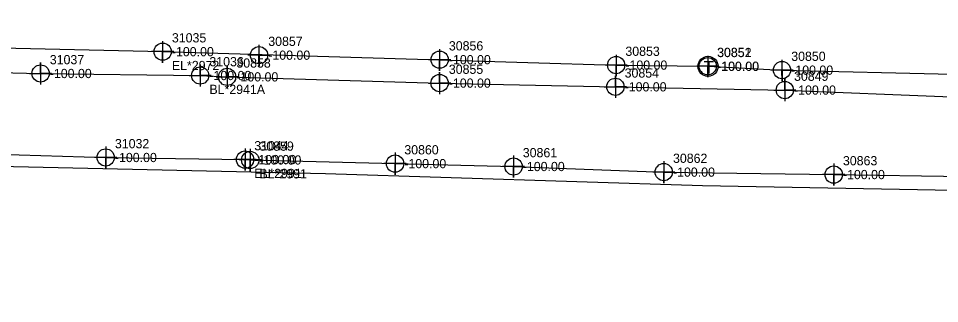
# Model space of a CAD drawing. Extents: x 2083698 to 2094313, y 743246 to 752873.
# Drawn here: x 2089504.2 to 2089753.4, y 744329.8 to 744407 of the extents above; entities that cross this region are included whole.
import ezdxf

# ---------------------------------------------------------------- set-up
doc = ezdxf.new("R2010")
doc.units = 0
for name, color, linetype in [('COGO Default Chain', 7, 'Continuous'), ('COGO Default Curve', 7, 'Continuous'), ('COGO Default Point Number', 7, 'Continuous'), ('Exist Property Line', 7, 'Continuous'), ('Exist Right of Way Easement Line', 7, 'Continuous'), ('Exist Right of Way Line', 7, 'Continuous'), ('Exist Right of Way Line Leader', 7, 'Continuous'), ('Exist Right of Way Line Text', 7, 'Continuous'), ('Exist Right of Way Width CELL', 7, 'Continuous'), ('Exist Structure Minor Pipes RCP 12 Inch', 7, 'Continuous'), ('Exist Utilities Gas UG Line SUE LOS B', 7, 'Continuous'), ('Exist Utilities Sanitary Sewer UG Line', 7, 'Continuous'), ('Exist Utilities Telephone UG Cable SUE LOS C', 7, 'Continuous'), ('Exist Utilities Telephone UG Conduit SUE LOS B', 7, 'Continuous'), ('Exist Utilities Water UG Line SUE LOS B', 7, 'Continuous'), ('Old_Level_20', 7, 'Continuous'), ('Scratch_Level_2', 7, 'Continuous'), ('Scratch_Level_3', 7, 'Continuous')]:
    doc.layers.add(name, color=color, linetype=linetype)

msp = doc.modelspace()

# ---------------------------------------------------------------- linework, layer by layer
at = {"layer": 'COGO Default Curve'}
for points in [[(2089507.16, 744392.11), (2089513.16, 744392.11), (2089510.16, 744392.11), (2089510.16, 744395.11), (2089510.16, 744389.11)], [(2089550.35, 744391.56), (2089556.35, 744391.56), (2089553.35, 744391.56), (2089553.35, 744394.56), (2089553.35, 744388.56)], [(2089557.65, 744391.2), (2089563.65, 744391.2), (2089560.65, 744391.2), (2089560.65, 744394.2), (2089560.65, 744388.2)], [(2089615.14, 744389.51), (2089621.14, 744389.51), (2089618.14, 744389.51), (2089618.14, 744392.51), (2089618.14, 744386.51)], [(2089662.71, 744388.5), (2089668.71, 744388.5), (2089665.71, 744388.5), (2089665.71, 744391.5), (2089665.71, 744385.5)], [(2089708.55, 744387.62), (2089714.55, 744387.62), (2089711.55, 744387.62), (2089711.55, 744390.62), (2089711.55, 744384.62)]]:
    msp.add_lwpolyline(points, dxfattribs=at)
for centre in [(2089510.16, 744392.11), (2089553.35, 744391.56), (2089560.65, 744391.2), (2089618.14, 744389.51), (2089665.71, 744388.5), (2089711.55, 744387.62)]:
    msp.add_circle(centre, 2.34, dxfattribs=at)
at = {"layer": 'COGO Default Point Number'}
for points in [[(2089527.78, 744372.37), (2089527.78, 744366.37), (2089527.78, 744369.37), (2089530.78, 744369.37), (2089524.78, 744369.37)], [(2089565.49, 744371.81), (2089565.49, 744365.81), (2089565.49, 744368.81), (2089568.49, 744368.81), (2089562.49, 744368.81)], [(2089566.89, 744371.7), (2089566.89, 744365.7), (2089566.89, 744368.7), (2089569.89, 744368.7), (2089563.89, 744368.7)], [(2089606.09, 744370.71), (2089606.09, 744364.71), (2089606.09, 744367.71), (2089609.09, 744367.71), (2089603.09, 744367.71)], [(2089638.15, 744369.93), (2089638.15, 744363.93), (2089638.15, 744366.93), (2089641.15, 744366.93), (2089635.15, 744366.93)], [(2089678.8, 744368.41), (2089678.8, 744362.41), (2089678.8, 744365.41), (2089681.8, 744365.41), (2089675.8, 744365.41)], [(2089724.78, 744367.75), (2089724.78, 744361.75), (2089724.78, 744364.75), (2089727.78, 744364.75), (2089721.78, 744364.75)]]:
    msp.add_lwpolyline(points, dxfattribs=at)
for centre in [(2089527.78, 744369.37), (2089565.49, 744368.81), (2089566.89, 744368.7), (2089606.09, 744367.71), (2089638.15, 744366.93), (2089678.8, 744365.41), (2089724.78, 744364.75)]:
    msp.add_circle(centre, 2.34, dxfattribs=at)
at = {"layer": 'Exist Right of Way Line Text'}
for points in [[(2089543.17, 744400.83), (2089543.2, 744395.02), (2089543.18, 744398.02), (2089546.2, 744398.02), (2089540.2, 744398.02)], [(2089569.25, 744399.89), (2089569.28, 744394.07), (2089569.26, 744397.07), (2089572.28, 744397.07), (2089566.28, 744397.07)], [(2089618.12, 744398.67), (2089618.15, 744392.85), (2089618.14, 744395.85), (2089621.15, 744395.85), (2089615.15, 744395.85)], [(2089665.88, 744397.19), (2089665.91, 744391.38), (2089665.89, 744394.38), (2089668.91, 744394.38), (2089662.91, 744394.38)], [(2089690.68, 744396.89), (2089690.71, 744391.08), (2089690.7, 744394.08), (2089693.71, 744394.08), (2089687.71, 744394.08)], [(2089710.76, 744395.84), (2089710.79, 744390.02), (2089710.77, 744393.02), (2089713.79, 744393.02), (2089707.79, 744393.02)]]:
    msp.add_lwpolyline(points, dxfattribs=at)
for centre in [(2089543.2, 744398.02), (2089569.28, 744397.07), (2089618.15, 744395.85), (2089665.91, 744394.38), (2089690.71, 744394.08), (2089710.79, 744393.02)]:
    msp.add_circle(centre, 2.34, dxfattribs=at)
at = {"layer": 'Exist Utilities Gas UG Line SUE LOS B'}
for points in [[(2089437.49, 744394.37), (2089464.95, 744393.23), (2089510.16, 744392.11), (2089553.35, 744391.56)], [(2089553.35, 744391.56), (2089560.65, 744391.2), (2089618.14, 744389.51), (2089665.71, 744388.5), (2089711.55, 744387.62), (2089756.53, 744385.83)]]:
    msp.add_lwpolyline(points, dxfattribs=at)
at = {"layer": 'Exist Utilities Telephone UG Cable SUE LOS C'}
msp.add_lwpolyline([(2089376.41, 744356.43), (2089377.39, 744369.84), (2089494.68, 744367.11), (2089587.23, 744365.02), (2089689.26, 744361.79), (2089839.47, 744358.95), (2090033.29, 744355.34), (2090134.37, 744350.41), (2090197.53, 744344.53), (2090304.13, 744329.82)], dxfattribs=at)
at = {"layer": 'Exist Utilities Telephone UG Conduit SUE LOS B'}
for points in [[(2088802.38, 744402.7), (2088840.26, 744402.72), (2088907.76, 744404.72), (2088959, 744404.26), (2089005.48, 744406.1), (2089037.44, 744405.7), (2089058.23, 744407.02), (2089102.88, 744406.36), (2089154.58, 744404.53), (2089213.03, 744405.11), (2089242.89, 744403.67), (2089298.87, 744401.98), (2089347, 744401.02), (2089376.82, 744400.29), (2089424.67, 744399.53), (2089465.12, 744399.36), (2089487.47, 744399.37), (2089543.2, 744398.02)], [(2089543.2, 744398.02), (2089618.15, 744395.85), (2089665.91, 744394.38), (2089690.71, 744394.08), (2089710.79, 744393.02), (2089756.88, 744391.89), (2089831.79, 744390.27), (2089878.22, 744389.02), (2089910.45, 744388.28), (2089956.7, 744387.8), (2090010.24, 744385.92), (2090061.06, 744385.11), (2090118.44, 744382.35), (2090174.93, 744380.66), (2090202.11, 744377.17), (2090261.38, 744368.82), (2090283.03, 744364.22), (2090318.74, 744358.52), (2090345.37, 744353.95), (2090398.05, 744345.58), (2090461.95, 744335)]]:
    msp.add_lwpolyline(points, dxfattribs=at)
at = {"layer": 'Exist Utilities Water UG Line SUE LOS B'}
for points in [[(2088808.27, 744378.65), (2088851.64, 744379.93), (2088896.97, 744381.18), (2088955.72, 744381.3), (2088994.48, 744381.32), (2089043.67, 744382.01), (2089088.68, 744381.48), (2089152.98, 744380.75), (2089211.18, 744379.13), (2089245.28, 744378.37), (2089272.12, 744377.81), (2089295.1, 744377.88), (2089303.51, 744377.68), (2089349.87, 744375.62), (2089377.83, 744374.3), (2089423.75, 744372.87), (2089447.64, 744371.96), (2089486.72, 744370.6), (2089527.78, 744369.37), (2089565.49, 744368.81)], [(2089566.89, 744368.7), (2089606.09, 744367.71), (2089638.15, 744366.93), (2089678.8, 744365.41), (2089724.78, 744364.75), (2089760.44, 744364.19)]]:
    msp.add_lwpolyline(points, dxfattribs=at)
msp.add_circle((2089690.77, 744394.04), 2.72, dxfattribs=at)

# ---------------------------------------------------------------- texts
at = {"layer": 'COGO Default Chain'}
for p in [(2089512.66, 744390.86), (2089555.85, 744390.31), (2089563.15, 744389.95), (2089620.64, 744388.26), (2089668.21, 744387.25), (2089714.05, 744386.37)]:
    msp.add_text('-100.00', height=2.5, dxfattribs=at).set_placement(p)
at = {"layer": 'Exist Property Line'}
for p in [(2089530.28, 744368.12), (2089567.99, 744367.56), (2089569.39, 744367.45), (2089608.59, 744366.46), (2089640.65, 744365.68), (2089681.3, 744364.16), (2089727.28, 744363.5)]:
    msp.add_text('-100.00', height=2.5, dxfattribs=at).set_placement(p)
at = {"layer": 'Exist Right of Way Easement Line'}
msp.add_text('BL*2941A', height=2.5, dxfattribs=at).set_placement((2089555.85, 744386.56))
at = {"layer": 'Exist Right of Way Line'}
for s, p in [('31032', (2089530.28, 744371.87)), ('31044', (2089567.99, 744371.31)), ('30859', (2089569.39, 744371.2)), ('30860', (2089608.59, 744370.21)), ('30861', (2089640.65, 744369.43)), ('30862', (2089681.3, 744367.91)), ('30863', (2089727.28, 744367.25))]:
    msp.add_text(s, height=2.5, dxfattribs=at).set_placement(p)
at = {"layer": 'Exist Right of Way Line Leader'}
for s, p in [('31035', (2089545.7, 744400.52)), ('30857', (2089571.78, 744399.57)), ('30856', (2089620.65, 744398.35)), ('30853', (2089668.41, 744396.88)), ('30851', (2089693.21, 744396.58)), ('30850', (2089713.29, 744395.52))]:
    msp.add_text(s, height=2.5, dxfattribs=at).set_placement(p)
at = {"layer": 'Exist Right of Way Width CELL'}
for s, p in [('EL*2991', (2089567.99, 744363.81)), ('BL*2991', (2089569.39, 744363.7))]:
    msp.add_text(s, height=2.5, dxfattribs=at).set_placement(p)
at = {"layer": 'Exist Structure Minor Pipes RCP 12 Inch'}
msp.add_text('30852', height=2.5, dxfattribs=at).set_placement((2089693.26, 744396.54))
at = {"layer": 'Exist Utilities Sanitary Sewer UG Line'}
msp.add_text('-100.00', height=2.5, dxfattribs=at).set_placement((2089693.26, 744392.79))
at = {"layer": 'Exist Utilities Water UG Line SUE LOS B'}
msp.add_text('T', height=3.5, dxfattribs=at).set_placement((2089689.59, 744392.03))
at = {"layer": 'Old_Level_20'}
for s, p in [('31037', (2089512.66, 744394.61)), ('31036', (2089555.85, 744394.06)), ('30858', (2089563.15, 744393.7)), ('30855', (2089620.64, 744392.01)), ('30854', (2089668.21, 744391)), ('30849', (2089714.05, 744390.12))]:
    msp.add_text(s, height=2.5, dxfattribs=at).set_placement(p)
at = {"layer": 'Scratch_Level_2'}
for p in [(2089545.7, 744396.77), (2089571.78, 744395.82), (2089620.65, 744394.6), (2089668.41, 744393.13), (2089693.21, 744392.83), (2089713.29, 744391.77)]:
    msp.add_text('-100.00', height=2.5, dxfattribs=at).set_placement(p)
at = {"layer": 'Scratch_Level_3'}
msp.add_text('EL*2972', height=2.5, dxfattribs=at).set_placement((2089545.7, 744393.02))

doc.saveas('drawing.dxf')
